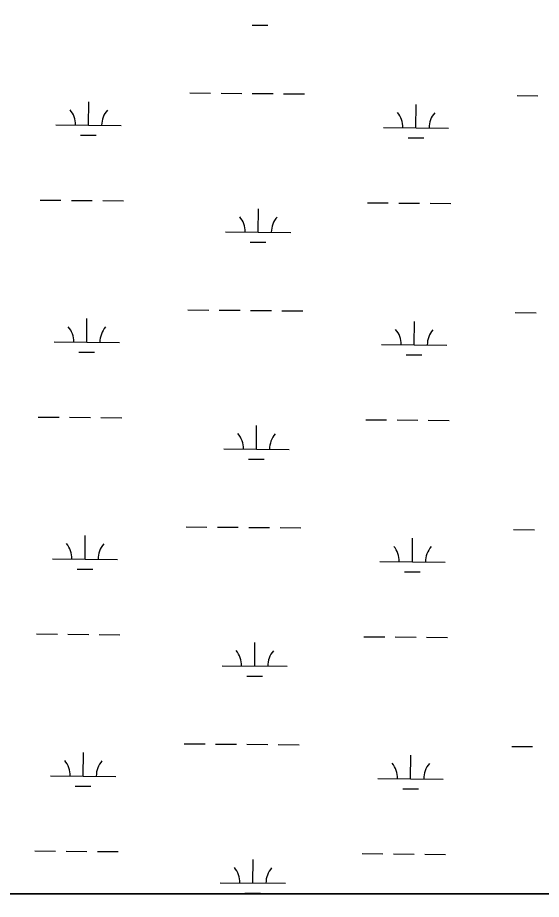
# Model space of a CAD drawing. Extents: x 3271442 to 3309282, y 752266 to 777610.
# Drawn here: x 3304633 to 3305436, y 757642 to 758994 of the extents above; entities that cross this region are included whole.
import ezdxf

# ---------------------------------------------------------------- set-up
doc = ezdxf.new("R2010")
doc.units = 0
for name, color, linetype in [('V-GRID-FRAM', 7, 'Continuous'), ('V-SITE-VEGE', 7, 'Continuous'), ('V-WETL-SWMP', 7, 'Continuous')]:
    doc.layers.add(name, color=color, linetype=linetype)

msp = doc.modelspace()

# ---------------------------------------------------------------- linework, layer by layer
at = {"layer": 'V-GRID-FRAM'}
msp.add_lwpolyline([(3275591.3, 775827.4), (3307043.5, 775836.6), (3307056.7, 757650.8), (3275588.7, 757641.7), (3275591.3, 775827.4)], dxfattribs=at)
at = {"layer": 'V-SITE-VEGE'}
msp.add_line((3306142.2, 757650.5), (3303655.4, 757649.8), dxfattribs=at)
at = {"layer": 'V-WETL-SWMP'}
for p, q in [((3304992.1, 758982), (3305016.1, 758981.9)), ((3304896.4, 758878.2), (3304928.4, 758877.9)), ((3304944.4, 758877.8), (3304976.4, 758877.5)), ((3304992.4, 758877.4), (3305024.4, 758877.1)), ((3305040.4, 758877), (3305072.4, 758876.7)), ((3305398.3, 758874.1), (3305430.3, 758873.8)), ((3304741.4, 758828.7), (3304741.7, 758864.7)), ((3305243.2, 758824.6), (3305243.5, 758860.6)), ((3304691.4, 758829.1), (3304791.4, 758828.3)), ((3305193.3, 758825), (3305293.2, 758824.2)), ((3304729.2, 758813.4), (3304753.2, 758813.2)), ((3305231.1, 758809.3), (3305255.1, 758809.1)), ((3304667, 758713.9), (3304699, 758713.6)), ((3304715, 758713.5), (3304747, 758713.2)), ((3304763, 758713.1), (3304795, 758712.8)), ((3305168.9, 758709.8), (3305200.9, 758709.5)), ((3305216.9, 758709.4), (3305248.9, 758709.1)), ((3305264.9, 758709), (3305296.9, 758708.7)), ((3305001.5, 758664.7), (3305001.7, 758700.7)), ((3304951.5, 758665.1), (3305051.5, 758664.3)), ((3304989.3, 758649.4), (3305013.3, 758649.2)), ((3304893.6, 758545.5), (3304925.6, 758545.3)), ((3304941.6, 758545.1), (3304973.6, 758544.9)), ((3304989.6, 758544.7), (3305021.6, 758544.5)), ((3305037.6, 758544.3), (3305069.6, 758544.1)), ((3305395.5, 758541.4), (3305427.5, 758541.1)), ((3304738.6, 758496.1), (3304738.9, 758532.1)), ((3305240.5, 758491.9), (3305240.8, 758527.9)), ((3304688.6, 758496.5), (3304788.6, 758495.7)), ((3305190.5, 758492.3), (3305290.5, 758491.5)), ((3304726.5, 758480.7), (3304750.5, 758480.5)), ((3305228.4, 758476.6), (3305252.4, 758476.4)), ((3304664.3, 758381.2), (3304696.3, 758381)), ((3304712.3, 758380.8), (3304744.3, 758380.6)), ((3304760.3, 758380.4), (3304792.3, 758380.2)), ((3305166.2, 758377.1), (3305198.2, 758376.8)), ((3305214.2, 758376.7), (3305246.1, 758376.4)), ((3305262.1, 758376.3), (3305294.1, 758376.1)), ((3304998.7, 758332.1), (3304999, 758368.1)), ((3304948.7, 758332.5), (3305048.7, 758331.6)), ((3304986.6, 758316.7), (3305010.6, 758316.5)), ((3304890.9, 758212.9), (3304922.9, 758212.6)), ((3304938.9, 758212.5), (3304970.9, 758212.2)), ((3304986.9, 758212.1), (3305018.9, 758211.8)), ((3305034.9, 758211.7), (3305066.9, 758211.4)), ((3305392.8, 758208.7), (3305424.8, 758208.5)), ((3304735.9, 758163.4), (3304736.2, 758199.4)), ((3305237.8, 758159.3), (3305238.1, 758195.3)), ((3304685.9, 758163.8), (3304785.9, 758163)), ((3305187.8, 758159.7), (3305287.8, 758158.9)), ((3304723.8, 758148.1), (3304747.8, 758147.9)), ((3305225.6, 758143.9), (3305249.6, 758143.7)), ((3304661.5, 758048.6), (3304693.5, 758048.3)), ((3304709.5, 758048.2), (3304741.5, 758047.9)), ((3304757.5, 758047.8), (3304789.5, 758047.5)), ((3304996, 757999.4), (3304996.3, 758035.4)), ((3305163.4, 758044.4), (3305195.4, 758044.2)), ((3305211.4, 758044), (3305243.4, 758043.8)), ((3305259.4, 758043.7), (3305291.4, 758043.4)), ((3304946, 757999.8), (3305046, 757999)), ((3304983.8, 757984.1), (3305007.8, 757983.9)), ((3304888.1, 757880.2), (3304920.1, 757879.9)), ((3304936.1, 757879.8), (3304968.1, 757879.5)), ((3304984.1, 757879.4), (3305016.1, 757879.1)), ((3305032.1, 757879), (3305064.1, 757878.8)), ((3305390, 757876.1), (3305422, 757875.8)), ((3304733.1, 757830.7), (3304733.4, 757866.7)), ((3305235, 757826.6), (3305235.3, 757862.6)), ((3304683.1, 757831.1), (3304783.1, 757830.3)), ((3305185, 757827), (3305285, 757826.2)), ((3304721, 757815.4), (3304745, 757815.2)), ((3305222.9, 757811.3), (3305246.9, 757811.1)), ((3304658.8, 757715.9), (3304690.8, 757715.6)), ((3304706.8, 757715.5), (3304738.8, 757715.3)), ((3304754.8, 757715.1), (3304786.8, 757714.9)), ((3305160.7, 757711.8), (3305192.7, 757711.5)), ((3305208.7, 757711.4), (3305240.7, 757711.1)), ((3305256.7, 757711), (3305288.7, 757710.7)), ((3304993.2, 757666.7), (3304993.5, 757702.7)), ((3304943.2, 757667.1), (3305043.2, 757666.3)), ((3303655.4, 757649.8), (3306456.8, 757650.6)), ((3304981.1, 757651.4), (3305005.1, 757651.2))]:
    msp.add_line(p, q, dxfattribs=at)
for centre, start, end in [((3304686.1, 758829.7), 358.7563, 40.2999), ((3304796.6, 758828.7), 138.7563, 180.2999), ((3305188, 758825.5), 358.7563, 40.2999), ((3305298.5, 758824.6), 138.7563, 180.2999), ((3304946.2, 758665.6), 358.7563, 40.2999), ((3305056.7, 758664.7), 138.7563, 180.2999), ((3304683.4, 758497), 358.7563, 40.2999), ((3304793.9, 758496.1), 138.7563, 180.2999), ((3305185.3, 758492.9), 358.7563, 40.2999), ((3305295.8, 758491.9), 138.7563, 180.2999), ((3304943.5, 758333), 358.7563, 40.2999), ((3305054, 758332.1), 138.7563, 180.2999), ((3304680.6, 758164.3), 358.7563, 40.2999), ((3304791.1, 758163.4), 138.7563, 180.2999), ((3305182.5, 758160.2), 358.7563, 40.2999), ((3305293, 758159.3), 138.7563, 180.2999), ((3304940.7, 758000.3), 358.7563, 40.2999), ((3305051.2, 757999.4), 138.7563, 180.2999), ((3304677.9, 757831.7), 358.7563, 40.2999), ((3304788.4, 757830.8), 138.7563, 180.2999), ((3305179.8, 757827.5), 358.7563, 40.2999), ((3305290.3, 757826.6), 138.7563, 180.2999), ((3304938, 757667.7), 358.7563, 40.2999), ((3305048.5, 757666.7), 138.7563, 180.2999)]:
    msp.add_arc(centre, 35.2, start, end, dxfattribs=at)

doc.saveas('drawing.dxf')
